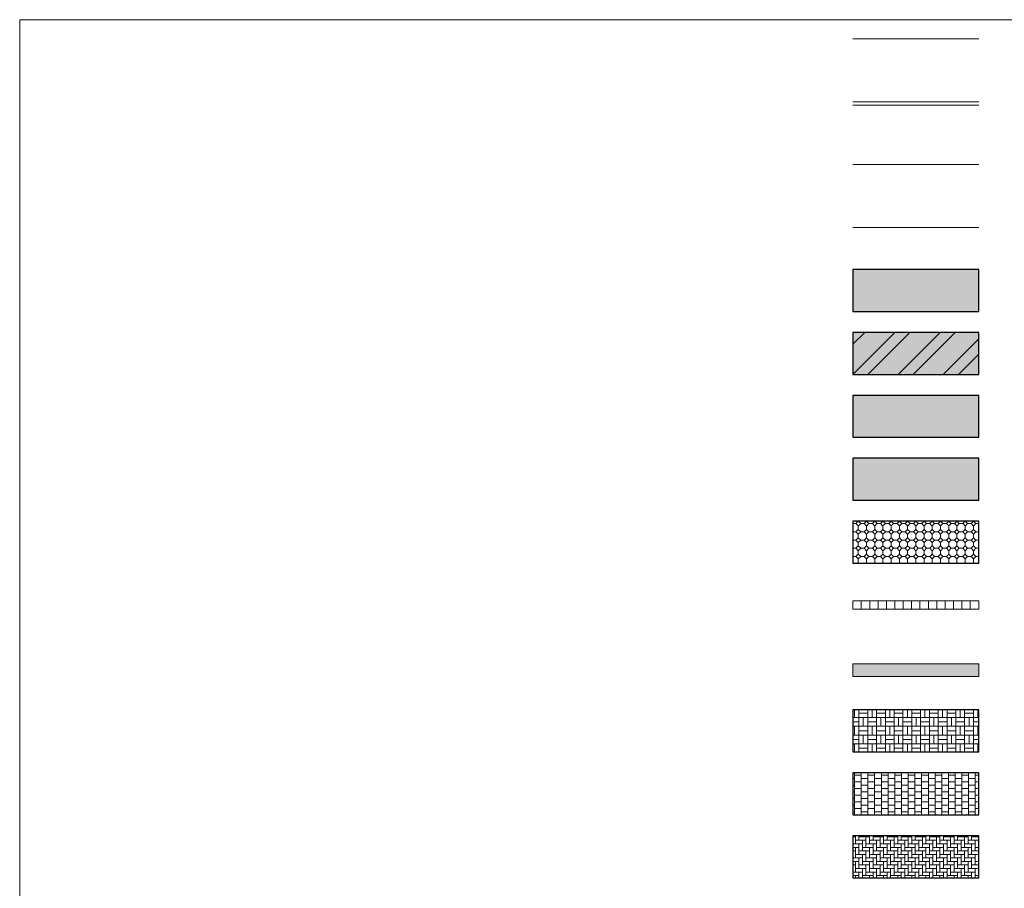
# Model space of a CAD drawing. Header units: metres. Extents: x 196651 to 397723, y 354703 to 710691.
# Tile 282 of 322: x 198810 to 198869, y 355704 to 355756. Entities that reach past the tile are written whole.
import ezdxf

# ---------------------------------------------------------------- set-up
doc = ezdxf.new("R2010")
doc.units = ezdxf.units.M
doc.header["$MEASUREMENT"] = 0
doc.layers.add('$0$X-XX-HULPLIJNEN', color=4, linetype='Continuous', lineweight=18, plot=False)
for name, color, linetype, lineweight in [('N-WE-VH-KANTVERHARDING-G', 1, 'Continuous', 5), ('N-WE-VH-VERHARDING_ASFALT_DEKLAAG-G_ZWART', 252, 'Continuous', 5), ('N-WE-VH-VERHARDING_BETON-A-200', 253, 'Continuous', 5), ('N-WE-VH-VERHARDING_KINDERKOPJE-A', 253, 'Continuous', 5), ('N-WE-VH-VERHARDING_TEGEL-200X200X50-A', 252, 'Continuous', 18), ('N-WE-VH-VERHARDING_TEGEL-400X400X45-A', 252, 'Continuous', 18), ('N-WE-VH_BETON_PRINTBETON-A', 252, 'Continuous', 5)]:
    doc.layers.add(name, color=color, linetype=linetype, lineweight=lineweight)
for name, color, linetype, lineweight, true_color in [('N-WE-VH-VERHARDING_ASFALT_DEKLAAG-G_ROOD', 7, 'Continuous', 5, 0xbf4040), ('N-WE-VH-VERHARDING_BETONSTRAATSTEEN-PARKEREN_A', 7, 'Continuous', 5, 0x3a3a3a), ('N-WE-VH-VERHARDING_INRITBLOKKEN', 7, 'Continuous', 5, 0x3a3a3a)]:
    doc.layers.add(name, color=color, linetype=linetype, lineweight=lineweight, true_color=true_color)
doc.layers.add('P_NS_ALG_arcering', color=5, linetype='Continuous')

msp = doc.modelspace()

# ---------------------------------------------------------------- hatches: boundary and pattern name
at = {"layer": 'N-WE-VH-VERHARDING_ASFALT_DEKLAAG-G_ROOD'}
msp.add_hatch(color=256, dxfattribs=at).paths.add_polyline_path([(198867.404, 355731.174), (198867.404, 355733.674), (198864.904, 355733.674), (198862.404, 355733.674), (198859.904, 355733.674), (198859.904, 355731.174)])
at = {"layer": 'N-WE-VH-VERHARDING_ASFALT_DEKLAAG-G_ZWART'}
for points in [[(198867.404, 355738.674), (198867.404, 355741.174), (198864.904, 355741.174), (198862.404, 355741.174), (198859.904, 355741.174), (198859.904, 355738.674)], [(198867.404, 355734.924), (198867.404, 355737.424), (198864.904, 355737.424), (198862.404, 355737.424), (198859.904, 355737.424), (198859.904, 355734.924)]]:
    msp.add_hatch(color=256, dxfattribs=at).paths.add_polyline_path(points)
h = msp.add_hatch(dxfattribs=at)
h.set_pattern_fill('ANSI32', color=251, scale=0.2)
h.set_pattern_definition([(45, (198859.9036, 355734.9236), (-1.34704, 1.34704), []), (45, (198860.8017, 355734.9236), (-1.34704, 1.34704), [])])
h.paths.add_polyline_path([(198867.404, 355734.924), (198867.404, 355737.424), (198864.904, 355737.424), (198862.404, 355737.424), (198859.904, 355737.424), (198859.904, 355734.924)])
at = {"layer": 'N-WE-VH-VERHARDING_BETON-A-200'}
msp.add_hatch(color=256, dxfattribs=at).paths.add_polyline_path([(198862.404, 355729.924), (198859.904, 355729.924), (198859.904, 355727.424), (198867.404, 355727.424), (198867.404, 355729.924), (198864.904, 355729.924)])
at = {"layer": 'N-WE-VH-VERHARDING_BETONSTRAATSTEEN-PARKEREN_A'}
h = msp.add_hatch(dxfattribs=at)
h.set_pattern_fill('AVH-BSS_KEIFORMAAT_ELLEBOOG', color=256, scale=2, style=0, pattern_type=2)
h.set_pattern_definition([(0, (192530.86267, 422213.52925), (0.21, 0.21), [0.63, -0.21]), (270, (192530.86267, 422213.94925), (0.21, 0.21), [0.63, -0.21])])
h.paths.add_polyline_path([(198867.404, 355704.924), (198867.404, 355707.424), (198864.904, 355707.424), (198862.404, 355707.424), (198859.904, 355707.424), (198859.904, 355704.924)])
at = {"layer": 'N-WE-VH-VERHARDING_INRITBLOKKEN'}
h = msp.add_hatch(color=256, dxfattribs=at)
h.dxf.hatch_style = 1
h.paths.add_polyline_path([(198867.404, 355717.674), (198859.904, 355717.674), (198859.904, 355716.924), (198867.404, 355716.924)])
at = {"layer": 'N-WE-VH-VERHARDING_KINDERKOPJE-A'}
h = msp.add_hatch(dxfattribs=at)
h.set_pattern_fill('AVH-COBBLESTONE', color=256, scale=0.7, pattern_type=2)
h.set_pattern_definition([(0, (198045.98707, 356093.52787), (0, 0.49), [0.21, -0.28]), (90, (198045.84707, 356093.66787), (-0.49, 3e-17), [0.21, -0.28]), (45, (198045.7071, 356093.5279), (-0.49, 0.49), [0.1979899, -0.49497475]), (45, (198046.1971, 356093.5279), (-0.49, 0.49), [0.1979899, -0.49497475]), (45, (198045.8471, 356093.3879), (-0.49, 0.49), [0.1979899, -0.49497475]), (45, (198046.3371, 356093.3879), (-0.49, 0.49), [0.1979899, -0.49497475]), (135, (198045.9871, 356093.5279), (-0.49, -0.49), [0.1979899, -0.49497475]), (135, (198045.8471, 356093.3879), (-0.49, -0.49), [0.1979899, -0.49497475]), (135, (198046.4771, 356093.5279), (-0.49, -0.49), [0.1979899, -0.49497475]), (135, (198046.3371, 356093.3879), (-0.49, -0.49), [0.1979899, -0.49497475])])
h.paths.add_polyline_path([(198862.404, 355726.174), (198859.904, 355726.174), (198859.904, 355723.674), (198867.404, 355723.674), (198867.404, 355726.174), (198864.904, 355726.174)])
at = {"layer": 'N-WE-VH-VERHARDING_TEGEL-200X200X50-A'}
h = msp.add_hatch(dxfattribs=at)
h.set_pattern_fill('AVH-TEGEL_200X200_HALFST', color=256, scale=2, pattern_type=2)
h.set_pattern_definition([(0, (0, -3.75), (0.4, 0.2), [0.4, -0.4]), (90, (0, -3.75), (-0.4, 2e-17), [])])
h.paths.add_polyline_path([(198867.404, 355708.674), (198867.404, 355711.174), (198864.904, 355711.174), (198862.404, 355711.174), (198859.904, 355711.174), (198859.904, 355708.674)])
at = {"layer": 'N-WE-VH-VERHARDING_TEGEL-400X400X45-A'}
h = msp.add_hatch(dxfattribs=at)
h.set_pattern_fill('AVH-TEGEL_300X300_BLOK', color=256, scale=1.666, style=2, pattern_type=2)
h.set_pattern_definition([(0, (198859.90365, 355720.9236), (0, 0.4998), []), (90, (198859.90365, 355720.9236), (-0.4998, 3e-17), [])])
h.paths.add_polyline_path([(198867.404, 355721.424), (198859.904, 355721.424), (198859.904, 355720.924), (198867.404, 355720.924)])
at = {"layer": 'N-WE-VH_BETON_PRINTBETON-A'}
h = msp.add_hatch(dxfattribs=at)
h.set_pattern_fill('AVH-BSS_KEIFORMAAT_BLOK', color=256, scale=2.5, style=0, pattern_type=2)
h.set_pattern_definition([(0, (192530.86267, 422217.27925), (0, 0.525), []), (0, (192530.86267, 422217.54175), (0.525, 0.525), [0.525, -0.525]), (90, (192530.86267, 422217.27925), (-0.525, 3e-17), []), (90, (192530.60017, 422217.27925), (-0.525, 0.525), [0.525, -0.525])])
h.paths.add_polyline_path([(198867.404, 355712.424), (198867.404, 355714.924), (198864.904, 355714.924), (198862.404, 355714.924), (198859.904, 355714.924), (198859.904, 355712.424)])

# ---------------------------------------------------------------- linework, layer by layer
at = {"layer": '$0$X-XX-HULPLIJNEN'}
msp.add_lwpolyline([(198810.239, 355756.059), (199968.857, 355756.059), (199968.857, 355438.96), (198810.239, 355438.96)], close=True, dxfattribs=at)
at = {"layer": 'N-WE-VH-KANTVERHARDING-G', "flags": 128}
for points in [[(198867.404, 355754.924), (198859.904, 355754.924)], [(198867.404, 355751.174), (198859.904, 355751.174)], [(198867.404, 355750.974), (198859.904, 355750.974)], [(198867.404, 355747.424), (198859.904, 355747.424)], [(198867.404, 355743.674), (198859.904, 355743.674)], [(198867.404, 355721.424), (198859.904, 355721.424)], [(198859.904, 355720.924), (198859.904, 355721.424)], [(198867.404, 355720.924), (198859.904, 355720.924)], [(198867.404, 355721.424), (198867.404, 355720.924)], [(198867.404, 355717.674), (198859.904, 355717.674)], [(198859.904, 355717.674), (198859.904, 355716.924)], [(198867.404, 355717.674), (198867.404, 355716.924)], [(198867.404, 355716.924), (198859.904, 355716.924)]]:
    msp.add_lwpolyline(points, dxfattribs=at)
at = {"layer": 'P_NS_ALG_arcering', "color": 2}
for points in [[(198867.404, 355738.674), (198867.404, 355741.174), (198864.904, 355741.174), (198862.404, 355741.174), (198859.904, 355741.174), (198859.904, 355738.674)], [(198867.404, 355734.924), (198867.404, 355737.424), (198864.904, 355737.424), (198862.404, 355737.424), (198859.904, 355737.424), (198859.904, 355734.924)], [(198867.404, 355731.174), (198867.404, 355733.674), (198864.904, 355733.674), (198862.404, 355733.674), (198859.904, 355733.674), (198859.904, 355731.174)], [(198867.404, 355727.424), (198867.404, 355729.924), (198864.904, 355729.924), (198862.404, 355729.924), (198859.904, 355729.924), (198859.904, 355727.424)], [(198867.404, 355723.674), (198867.404, 355726.174), (198864.904, 355726.174), (198862.404, 355726.174), (198859.904, 355726.174), (198859.904, 355723.674)], [(198867.404, 355712.424), (198867.404, 355714.924), (198859.904, 355714.924), (198859.904, 355714.924), (198859.904, 355714.924), (198859.904, 355712.424)], [(198867.404, 355708.674), (198867.404, 355711.174), (198864.904, 355711.174), (198862.404, 355711.174), (198859.904, 355711.174), (198859.904, 355708.674)], [(198867.404, 355708.674), (198867.404, 355711.174), (198859.904, 355711.174), (198859.904, 355711.174), (198859.904, 355711.174), (198859.904, 355708.674)], [(198867.404, 355704.924), (198867.404, 355707.424), (198864.904, 355707.424), (198862.404, 355707.424), (198859.904, 355707.424), (198859.904, 355704.924)], [(198867.404, 355704.924), (198867.404, 355707.424), (198859.904, 355707.424), (198859.904, 355707.424), (198859.904, 355707.424), (198859.904, 355704.924)]]:
    msp.add_lwpolyline(points, close=True, dxfattribs=at)

doc.saveas('drawing.dxf')
